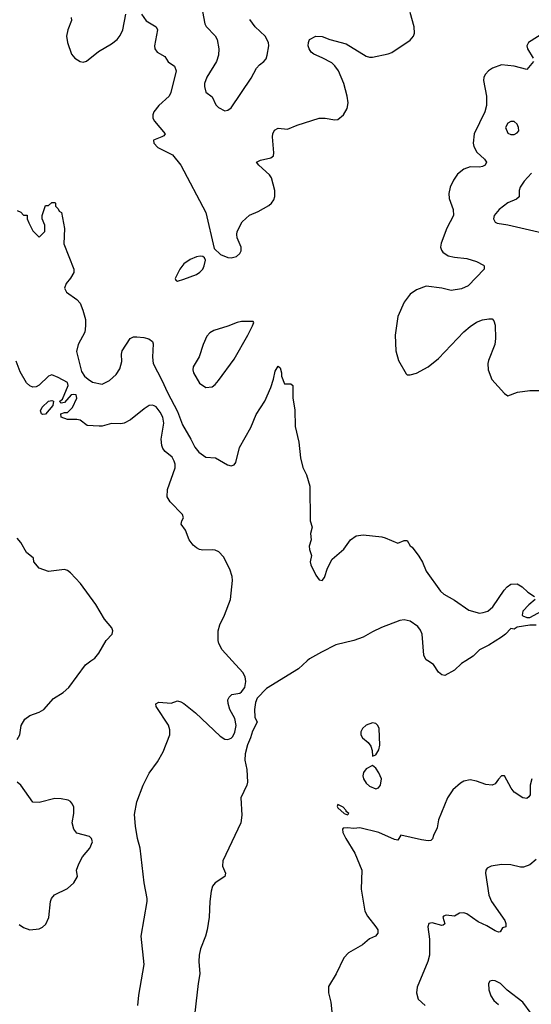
# Model space of a CAD drawing. Header units: inches. Extents: x 1682530 to 1839546, y 640742 to 791647.
# Tile 910 of 923: x 1813966 to 1817219, y 767817 to 774075. Entities that reach past the tile are written whole.
import ezdxf

# ---------------------------------------------------------------- set-up
doc = ezdxf.new("R2010")
doc.units = ezdxf.units.IN
doc.header["$MEASUREMENT"] = 0
doc.layers.add('B8716', color=7, linetype='Continuous')
doc.layers.add('B8717', color=7, linetype='Continuous')

msp = doc.modelspace()

# ---------------------------------------------------------------- linework, layer by layer
at = {"layer": 'B8716', "color": 5}
for points, elevation in [([(1813950, 769500.5), (1813966, 769530), (1813975.6, 769590), (1813999.7, 769630), (1814030, 769652.6), (1814090, 769674), (1814119.5, 769690), (1814180.1, 769759.9), (1814242, 769798), (1814279.5, 769830), (1814384.5, 769975.5), (1814418.9, 770000)], 620), ([(1814718.3, 767810), (1814724.5, 767875.5), (1814757.3, 768070), (1814738.1, 768250), (1814776.9, 768470), (1814776.8, 768490), (1814757.5, 768590), (1814731.7, 768810), (1814715.4, 768870), (1814701.8, 768950), (1814697.1, 769022.9), (1814710, 769103.8), (1814750.7, 769210), (1814790, 769285.3), (1814842.1, 769357.9), (1814879.1, 769420.9), (1814920.5, 769530), (1814921.1, 769561.1), (1814912.3, 769592.3), (1814833.6, 769710), (1814832.5, 769727.5), (1814850, 769737), (1814928.6, 769731.4), (1814970, 769747), (1814990, 769739.7), (1815010, 769729.2), (1815085, 769670), (1815241.2, 769521.3), (1815270, 769503.1), (1815290, 769499.8), (1815310, 769507.8), (1815320.4, 769519.6), (1815334, 769546), (1815342.7, 769590), (1815333.6, 769633.6), (1815302.2, 769690), (1815291.4, 769728.6), (1815290, 769752), (1815297.2, 769770), (1815314, 769786), (1815365, 769795), (1815377.5, 769802.4), (1815397.3, 769830), (1815403.9, 769870), (1815399.1, 769899.1), (1815385.6, 769925.6), (1815317.1, 770000)], 580), ([(1815794.4, 770000), (1815738.7, 769950), (1815536.1, 769823.9), (1815476.5, 769763.5), (1815464.9, 769735.1), (1815458.5, 769690), (1815461.6, 769641.6), (1815476.3, 769610), (1815446.4, 769553.6), (1815433.9, 769510), (1815414.1, 769465.9), (1815399.1, 769410), (1815397.3, 769370), (1815411, 769310), (1815414.2, 769230), (1815409.5, 769210), (1815371.7, 769130), (1815379.1, 769019.1), (1815372.3, 768970), (1815258.4, 768730), (1815255.3, 768695.2), (1815274, 768650), (1815270.4, 768630), (1815210, 768588.6), (1815192.6, 768567.4), (1815182.7, 768537.3), (1815174.6, 768470), (1815171.4, 768370), (1815157.6, 768290), (1815147.4, 768250), (1815115.6, 768170), (1815106.3, 768130), (1815104.7, 768090), (1815112.5, 768010), (1815101.3, 767950), (1815071.3, 767690)], 580), ([(1816802.8, 770000), (1816776.5, 769983.5), (1816730, 769940.9), (1816670, 769907), (1816650, 769912.3), (1816630, 769927.3), (1816597.4, 769977.4), (1816561.2, 770000)], 580), ([(1817222, 769250), (1817212.8, 769210), (1817211.6, 769148.5), (1817204.4, 769135.6), (1817190, 769124.5), (1817165.2, 769130), (1817110, 769164.5), (1817091, 769191), (1817050, 769269.2), (1817030, 769269.2), (1817010, 769249.2), (1816990, 769218), (1816970, 769209.6), (1816930, 769213.3), (1816870, 769236.2), (1816830, 769242.9), (1816790, 769234.5), (1816770, 769222.9), (1816720.6, 769179.4), (1816686.7, 769130), (1816630.3, 768990), (1816620.2, 768939.8), (1816596.5, 768890), (1816591.7, 768868.3), (1816581.1, 768858.9), (1816564.4, 768855.6), (1816521.7, 768861.7), (1816390, 768892.3), (1816370, 768861.2), (1816350, 768865.1), (1816250, 768909.7), (1816130, 768939), (1816090, 768934), (1816050, 768939.5), (1816023.4, 768936.6), (1816018.8, 768930), (1816021.6, 768910), (1816040.4, 768870), (1816096.9, 768776.9), (1816141.1, 768670), (1816137.3, 768550), (1816161.7, 768410), (1816178.3, 768378.3), (1816231.6, 768310), (1816242.6, 768290), (1816243.8, 768270), (1816228.7, 768251.3), (1816190, 768233.6), (1816145.3, 768194.7), (1816056.1, 768143.9), (1816027.3, 768112.7), (1815978.4, 768010), (1815930.4, 767930), (1815930.4, 767890), (1815945.5, 767830), (1815950.7, 767770)], 620), ([(1813963.4, 768323.4), (1813990, 768305.5), (1814030, 768290.7), (1814090, 768297.3), (1814110, 768307.3), (1814132.7, 768327.3), (1814151.1, 768368.9), (1814161, 768470), (1814168.3, 768490), (1814187.5, 768512.5), (1814270, 768552.9), (1814311.1, 768590), (1814333, 768630), (1814327.6, 768670), (1814342.4, 768710), (1814365.5, 768754.5), (1814411, 768810), (1814428, 768850), (1814421.6, 768870), (1814410, 768882.9), (1814330, 768905.1), (1814309.7, 768929.7), (1814300.5, 768970), (1814311.1, 769030), (1814309.6, 769069.6), (1814302.7, 769090), (1814290, 769105.2), (1814273.8, 769113.8), (1814230, 769122.9), (1814190, 769125.6), (1814090, 769099.5), (1814050, 769101.2), (1813974, 769210), (1813950, 769229.6)], 620), ([(1817250, 768738.4), (1817210, 768704.5), (1817170, 768689.6), (1817150, 768689.6), (1817090, 768703), (1817030, 768705.1), (1816965.1, 768694.9), (1816938, 768682), (1816930.5, 768669.5), (1816928.4, 768650), (1816948.9, 768510), (1816966.4, 768470), (1817050.2, 768350), (1817058.4, 768330), (1817058, 768310), (1817036.9, 768303.1), (1817022, 768278), (1817010, 768275.1), (1816990, 768283.9), (1816937, 768317), (1816882.1, 768342.1), (1816810, 768391.7), (1816790, 768397.7), (1816763.4, 768396.6), (1816730, 768377.2), (1816677.3, 768382.7), (1816662, 768378), (1816657.3, 768370), (1816670.5, 768329.5), (1816659.9, 768320.1), (1816650, 768318.4), (1816590, 768335.1), (1816568.5, 768331.5), (1816562.4, 768310), (1816571.7, 768231.7), (1816571.4, 768130), (1816561.5, 768090), (1816494.2, 767925.8), (1816488.4, 767890), (1816500.4, 767850), (1816543.8, 767810)], 640), ([(1817218.2, 767758.2), (1817165.6, 767830), (1817066.8, 767906.8), (1817023.7, 767950), (1816990, 767967.2), (1816970, 767968.8), (1816956.4, 767963.6), (1816947.1, 767950), (1816949.3, 767910), (1816962.8, 767870), (1816981.5, 767841.5), (1817010, 767815.8)], 660)]:
    msp.add_lwpolyline(points, dxfattribs=dict(at, elevation=elevation))
at = {"layer": 'B8716', "color": 5, "elevation": 620}
for points in [[(1816210, 769606), (1816170, 769592.3), (1816146.8, 769570), (1816134.8, 769550), (1816134.8, 769530), (1816146.8, 769510), (1816181.6, 769481.6), (1816198.5, 769458.5), (1816206.8, 769430), (1816210, 769394), (1816230, 769402), (1816250, 769434), (1816256.5, 769463.5), (1816252, 769570), (1816244, 769590), (1816230, 769601.2)], [(1816210, 769335.3), (1816170, 769314), (1816152.4, 769290), (1816147.8, 769270), (1816152.9, 769250), (1816170, 769223.2), (1816190, 769204.7), (1816230, 769187.2), (1816247.8, 769192.2), (1816259.6, 769210), (1816266, 769250), (1816250, 769289.3), (1816230, 769317.2)], [(1815990, 769088), (1815985.8, 769074.2), (1815990, 769066), (1816030, 769031), (1816050, 769021), (1816059, 769030), (1816042.7, 769042.7), (1816042.7, 769050), (1816022.7, 769070)]]:
    msp.add_lwpolyline(points, close=True, dxfattribs=at)
at = {"layer": 'B8717', "color": 5}
for points, elevation in [([(1814293.7, 774090), (1814294.6, 774070), (1814271.5, 774010), (1814264, 773970), (1814270.2, 773930.2), (1814295.8, 773855.8), (1814317.3, 773830), (1814350, 773810.4), (1814370, 773805.5), (1814390, 773812.4), (1814467.1, 773872.9), (1814550, 773921.1), (1814585.8, 773950), (1814605, 773975), (1814621.7, 774010), (1814640.9, 774110)], 620), ([(1814740.1, 774110), (1814770, 774069.2), (1814833.4, 774030), (1814842.3, 774010), (1814822.4, 773910), (1814826, 773890), (1814840.7, 773870), (1814890, 773840.5), (1814910, 773808), (1814950, 773779.5), (1814961.8, 773750), (1814926.6, 773613.4), (1814916.1, 773590), (1814851.6, 773530), (1814818.9, 773490), (1814811.8, 773470), (1814813.1, 773450), (1814823.9, 773430), (1814890.3, 773350), (1814882, 773338), (1814869.1, 773330.9), (1814816.3, 773310), (1814818, 773290), (1814843.9, 773263.9), (1814936.9, 773216.9), (1814990.3, 773150.3), (1815150, 772850.8), (1815201.7, 772621.7), (1815243.1, 772583.1), (1815290, 772563.1), (1815310, 772561.3), (1815344, 772570), (1815366, 772590), (1815373.8, 772606.2), (1815374, 772630), (1815349.8, 772689.8), (1815346.9, 772710), (1815348.3, 772730), (1815380.4, 772790), (1815426.8, 772833.2), (1815483.3, 772856.7), (1815550, 772894), (1815568.3, 772910), (1815581.7, 772930), (1815587.7, 772952.3), (1815587.7, 772990), (1815566.9, 773070), (1815555.4, 773090), (1815487.1, 773150), (1815471.6, 773170), (1815498.2, 773181.8), (1815562, 773198), (1815580.9, 773210), (1815582.9, 773230), (1815573.8, 773330), (1815575.4, 773350), (1815586.1, 773373.9), (1815610, 773385.3), (1815670, 773378.7), (1815730, 773406), (1815870, 773448.8), (1815908.8, 773448.8), (1815970, 773438.3), (1815990, 773441.5), (1816025.4, 773470), (1816048.7, 773510), (1816053.8, 773546.2), (1816049.1, 773590), (1816026.3, 773670), (1815992.5, 773750), (1815970, 773781.7), (1815950, 773800.3), (1815890, 773833.6), (1815836.4, 773856.4), (1815820.4, 773870), (1815806.6, 773890), (1815801.5, 773910), (1815801.7, 773930), (1815809.8, 773950.2), (1815850, 773971.6), (1815890, 773968.8), (1815938.8, 773950), (1816041.3, 773921.3), (1816170, 773843.6), (1816190, 773837.4), (1816210, 773838), (1816310, 773857.4), (1816332.4, 773867.6), (1816450, 773946), (1816470.7, 773970), (1816477.3, 773990), (1816474.7, 774030), (1816450, 774120.9)], 620), ([(1815128.1, 774128.1), (1815143.7, 774050), (1815151.6, 774031.6), (1815210, 773972.7), (1815221.1, 773950), (1815233.1, 773890), (1815230.3, 773850), (1815217.4, 773810), (1815156.5, 773710), (1815141.5, 773670), (1815140.3, 773650), (1815150, 773614), (1815190, 773584.9), (1815213.7, 773533.7), (1815230, 773517.3), (1815270, 773496), (1815290, 773501), (1815310, 773514.8), (1815437, 773703), (1815472.3, 773767.7), (1815491, 773789), (1815519.5, 773810), (1815532.4, 773827.6), (1815539.7, 773850), (1815551.2, 773908.8), (1815548, 773930), (1815526.3, 773970), (1815463.5, 774030), (1815430, 774076.2)], 640), ([(1817316.9, 774003.1), (1817200.7, 773930), (1817190.5, 773910), (1817195.8, 773890), (1817231.7, 773830)], 620), ([(1817233.4, 773810), (1817190, 773759.6), (1817110, 773779.3), (1817030, 773787.5), (1816972.9, 773767), (1816946.9, 773750), (1816927.3, 773730), (1816917.1, 773710), (1816914.5, 773690), (1816934, 773590), (1816934.2, 773530), (1816923.5, 773490), (1816855.6, 773350), (1816849.2, 773290), (1816853.2, 773270), (1816873.3, 773233.3), (1816922, 773190), (1816935.3, 773170), (1816926, 773150), (1816910, 773142.8), (1816890, 773138.5), (1816830, 773139.8), (1816790, 773126), (1816750, 773092.8), (1816724.4, 773055.6), (1816703.1, 773010), (1816695, 772970), (1816698, 772938), (1816721.8, 772870), (1816723.6, 772830), (1816682.6, 772750), (1816645.4, 772654.6), (1816641.9, 772630), (1816647.8, 772610), (1816657.6, 772597.6), (1816690, 772574.6), (1816730, 772565), (1816810, 772557.1), (1816870, 772538.6), (1816915.2, 772515.2), (1816920.4, 772510), (1816920.3, 772490), (1816816.9, 772383.1), (1816776.1, 772363.9), (1816710, 772354.5), (1816649.7, 772369.7), (1816550, 772381.1), (1816490, 772357.4), (1816450, 772331.2), (1816410, 772279.5), (1816370, 772189), (1816353.8, 772070), (1816357.4, 771970), (1816375.3, 771910), (1816423.8, 771823.8), (1816430, 771818.8), (1816450, 771818), (1816490, 771828.5), (1816563.7, 771870), (1816630, 771921.7), (1816790, 772092.4), (1816830, 772126.4), (1816870, 772152), (1816910, 772168.5), (1816950, 772174.9), (1816970, 772173.4), (1816981.4, 772161.4), (1816990, 772134), (1816992.2, 772050), (1816987, 772010), (1816947.6, 771910), (1816943.1, 771890), (1816944.2, 771850), (1816967.5, 771787.5), (1817050, 771698.8), (1817070, 771684.9), (1817131, 771709), (1817210, 771719.5), (1817279.3, 771719.3)], 620), ([(1817220.6, 773099.4), (1817174, 773050), (1817148.5, 773010), (1817142, 772990), (1817142, 772950), (1817125.4, 772934.6), (1817070, 772912), (1817015.8, 772870), (1816982.6, 772830), (1816978, 772810), (1816988.6, 772788.6), (1817003.1, 772783.1), (1817070, 772772.4), (1817290, 772720.4)], 640), ([(1813950, 772862), (1813972.7, 772852.7), (1813990, 772834), (1814012.7, 772832.7), (1814014, 772810), (1814023.6, 772783.6), (1814050, 772734), (1814090, 772694), (1814126, 772730), (1814126, 772770), (1814108.9, 772808.9), (1814108.7, 772830), (1814130, 772894), (1814150, 772894), (1814170, 772914), (1814190, 772914), (1814194, 772910), (1814194, 772890), (1814210, 772874), (1814218, 772858), (1814231.1, 772848.9), (1814250.7, 772749.3), (1814246, 772650), (1814310.2, 772490), (1814310, 772469.2), (1814290, 772432.7), (1814261.2, 772398.8), (1814250.4, 772370), (1814264.2, 772344.2), (1814330, 772296.4), (1814350, 772273.4), (1814368.4, 772230), (1814383.8, 772170), (1814385.5, 772130), (1814379.3, 772090), (1814337, 772010), (1814327.1, 771967.1), (1814358.5, 771838.5), (1814378.8, 771810), (1814401, 771790), (1814430, 771770.8), (1814490, 771758), (1814538, 771782), (1814580.2, 771819.8), (1814603.1, 771856.9), (1814616.5, 771903.5), (1814614, 771950), (1814617.2, 771970), (1814669.2, 772050), (1814690, 772060.5), (1814710, 772060.5), (1814756.1, 772056.1), (1814787.5, 772047.5), (1814810.5, 772030.5), (1814815.5, 772015.5), (1814810.3, 771929.7), (1814814, 771890), (1814870, 771783.7), (1814905.3, 771705.3), (1814970, 771586), (1815000.5, 771500.5), (1815054.7, 771410), (1815079.2, 771359.2), (1815106, 771326), (1815150, 771294.6), (1815210.4, 771290.3), (1815286.5, 771246.5), (1815310, 771240.4), (1815330, 771245.5), (1815339.7, 771260.3), (1815363.3, 771356.7), (1815436, 771484), (1815470, 771566), (1815524.5, 771650), (1815563.3, 771736.7), (1815580.7, 771790), (1815590, 771842), (1815610, 771874), (1815622, 771862), (1815631.1, 771831.1), (1815631.3, 771810), (1815650, 771762), (1815690, 771762), (1815702, 771750), (1815702.8, 771670), (1815716.1, 771596.1), (1815717.6, 771490), (1815740.3, 771390), (1815750.7, 771290), (1815766.8, 771230), (1815790, 771182), (1815810.5, 771110), (1815814, 770890), (1815826.8, 770850), (1815814.8, 770810), (1815818.8, 770770), (1815807.3, 770730), (1815808.1, 770708.1), (1815820.7, 770670), (1815814, 770630), (1815817.3, 770610), (1815850, 770544.7), (1815870, 770516), (1815890, 770511), (1815905.2, 770530), (1815922.9, 770590), (1815952.8, 770647.2), (1816026.6, 770710), (1816069.6, 770770.3), (1816106.2, 770793.8), (1816150, 770802), (1816267.9, 770787.9), (1816290, 770782.8), (1816370, 770747.7), (1816410, 770766), (1816430, 770764.7), (1816450, 770731), (1816462, 770722), (1816504.7, 770664.7), (1816526.6, 770626.6), (1816550, 770571), (1816642.5, 770442.5), (1816664.1, 770424.1), (1816730, 770386), (1816822.6, 770322.6), (1816890, 770304.2), (1816913.5, 770306.5), (1816943.1, 770316.9), (1816975.7, 770344.3), (1817046, 770450), (1817065.1, 770470), (1817090, 770488), (1817130, 770490.3), (1817162, 770470), (1817196.7, 770436.7), (1817238.8, 770410)], 580), ([(1815317.1, 770000), (1815252.8, 770070), (1815232.2, 770110), (1815228.6, 770130), (1815228.4, 770190), (1815238.7, 770230), (1815268.7, 770291.3), (1815307.2, 770390), (1815319, 770510), (1815316.2, 770536.2), (1815302, 770582), (1815261.2, 770661.2), (1815232.1, 770692.1), (1815210, 770703.2), (1815190, 770706.5), (1815130, 770704.1), (1815110, 770707.5), (1815090, 770717.7), (1815070, 770735.6), (1815043.1, 770770), (1815019.7, 770830), (1814993, 770870), (1814997.4, 770890), (1815008.4, 770910), (1815001.7, 770930), (1814923.7, 771010), (1814903.3, 771043.3), (1814906, 771090), (1814953.7, 771226.3), (1814954, 771250), (1814948.9, 771270), (1814934.9, 771294.9), (1814891.2, 771330), (1814875.4, 771350), (1814870, 771369), (1814866, 771410), (1814882.6, 771510), (1814876.3, 771550), (1814860, 771580.1), (1814833.9, 771613.9), (1814822, 771622), (1814810, 771625.4), (1814790, 771623.1), (1814757.1, 771602.9), (1814670, 771532.4), (1814630, 771511.2), (1814610, 771507.5), (1814550, 771509.8), (1814490, 771492.6), (1814471.3, 771491.3), (1814395.1, 771495.1), (1814350, 771529.2), (1814330, 771534), (1814270, 771535.3), (1814228.7, 771550), (1814228, 771570), (1814250, 771578), (1814270, 771578), (1814302, 771610), (1814328.7, 771670), (1814326, 771690), (1814310, 771693.2), (1814294, 771690), (1814250, 771642), (1814230, 771638), (1814224, 771644), (1814222, 771650), (1814237.2, 771662.8), (1814274, 771750), (1814269, 771769), (1814210, 771801.2), (1814170, 771817.2), (1814150, 771808.7), (1814090, 771753.2), (1814070, 771741.2), (1814050, 771739), (1814030, 771749.2), (1814010, 771766.6), (1813970, 771837.2), (1813944.4, 771904.4)], 580), ([(1814418.9, 770000), (1814442.9, 770017.1), (1814470, 770048), (1814516.3, 770130), (1814553.3, 770170), (1814559.3, 770190), (1814551.8, 770210), (1814505.7, 770265.7), (1814450, 770357.4), (1814352.8, 770492.8), (1814290, 770559.9), (1814270, 770573.7), (1814250, 770580.5), (1814150, 770569), (1814090, 770588.3), (1814056.9, 770630), (1814053.2, 770653.2), (1814010, 770689.7), (1813972.6, 770752.6), (1813950, 770779.4)], 620), ([(1817244.7, 770390), (1817203.5, 770356.5), (1817164.5, 770315.5), (1817161, 770290), (1817165.8, 770285.8), (1817190, 770274.8), (1817210, 770274.8), (1817284.6, 770315.4)], 580), ([(1816561.2, 770000), (1816550, 770007), (1816541.3, 770021.3), (1816536.1, 770036.1), (1816525, 770170), (1816514.9, 770194.9), (1816497.9, 770217.9), (1816450, 770252.1), (1816410, 770260.3), (1816383.5, 770256.5), (1816267.2, 770212.8), (1816210, 770185.7), (1816150, 770149.9), (1816090.7, 770130), (1815977, 770103), (1815884.6, 770055.4), (1815807.9, 770012.1), (1815794.4, 770000)], 580), ([(1817250, 770226), (1817210, 770226), (1817130, 770214), (1817110, 770202), (1817090, 770206), (1817054.8, 770170), (1817029, 770151), (1816950, 770100.5), (1816890.6, 770070), (1816850.2, 770029.8), (1816802.8, 770000)], 580)]:
    msp.add_lwpolyline(points, dxfattribs=dict(at, elevation=elevation))
for points, elevation in [([(1817110, 773429.3), (1817090, 773429.3), (1817070, 773418), (1817055.5, 773390), (1817070, 773354.8), (1817090, 773346.4), (1817110, 773344.9), (1817130, 773357.3), (1817139.5, 773370), (1817138.4, 773390), (1817130, 773412.3)], 640), ([(1815112.6, 772572.6), (1815090, 772567.4), (1815050, 772550.7), (1815010, 772523.1), (1814984.7, 772490), (1814955.5, 772430), (1814959.8, 772419.8), (1814970, 772413.4), (1815010, 772425.2), (1815090, 772456.8), (1815112, 772470), (1815129.8, 772490), (1815139.2, 772510), (1815147.2, 772547.2), (1815141.5, 772561.5), (1815129.6, 772569.6)], 620), ([(1815450, 772158), (1815377.5, 772157.5), (1815350, 772150.8), (1815290, 772126.9), (1815199.6, 772100.4), (1815175.1, 772084.9), (1815156.2, 772063.8), (1815132.6, 772010), (1815106.9, 771933.1), (1815070.2, 771870), (1815067.2, 771850), (1815071.6, 771830), (1815110, 771764.4), (1815150, 771738.7), (1815190, 771742.6), (1815210, 771757.6), (1815230, 771781.3), (1815330, 771918.7), (1815417, 772070), (1815446.6, 772130), (1815454, 772150)], 620), ([(1814110, 771565.7), (1814105, 771570), (1814098.5, 771590), (1814107.9, 771612), (1814150, 771650.7), (1814170, 771654), (1814182, 771650), (1814176.8, 771623.2), (1814130, 771568.4)], 580)]:
    msp.add_lwpolyline(points, close=True, dxfattribs=dict(at, elevation=elevation))

doc.saveas('drawing.dxf')
